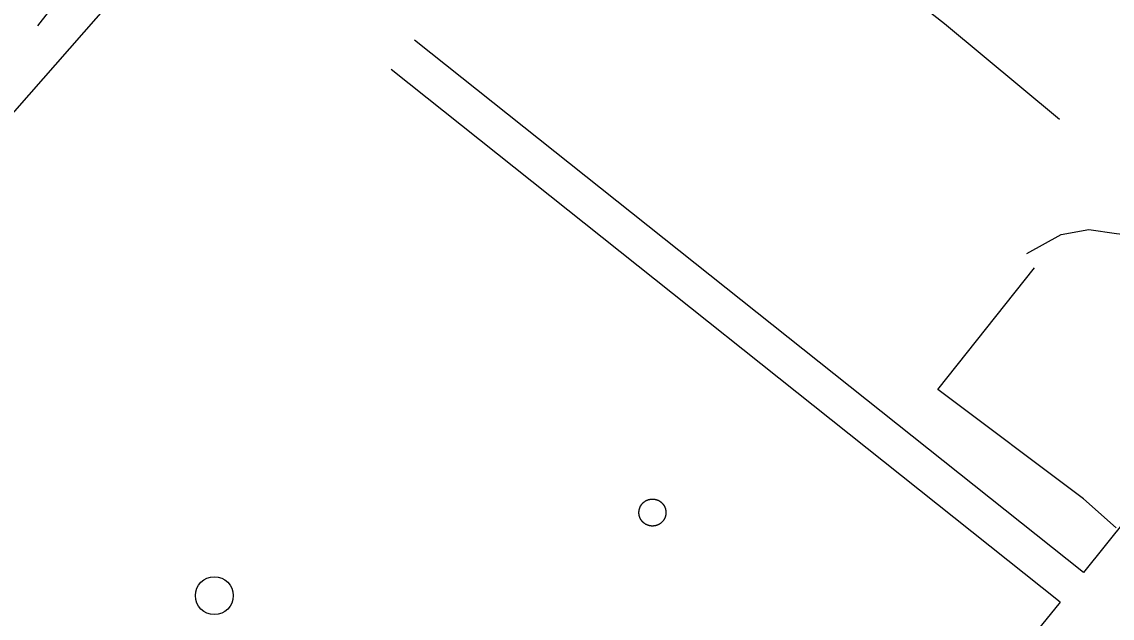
# Model space of a CAD drawing. Extents: x 3297753 to 3335611, y 652252 to 677623.
# Drawn here: x 3308352 to 3309218, y 661198 to 661672 of the extents above; entities that cross this region are included whole.
import ezdxf

# ---------------------------------------------------------------- set-up
doc = ezdxf.new("R2010")
doc.units = 0
for name, color, linetype in [('V-DOMW-TANK', 7, 'Continuous'), ('V-ROAD-CNTR', 7, 'Continuous'), ('V-SITE-OTLN', 7, 'Continuous'), ('V-TOPO-SHOR', 7, 'Continuous'), ('V-UTIL-LINE', 7, 'Continuous')]:
    doc.layers.add(name, color=color, linetype=linetype)

msp = doc.modelspace()

# ---------------------------------------------------------------- linework, layer by layer
at = {"layer": 'V-DOMW-TANK'}
for points in [[(3308842.76, 661284.78), (3308842.8, 661284.96), (3308842.85, 661285.15), (3308842.9, 661285.33), (3308842.96, 661285.51), (3308843.01, 661285.68), (3308843.07, 661285.86), (3308843.13, 661286.04), (3308843.2, 661286.21), (3308843.27, 661286.39), (3308843.34, 661286.56), (3308843.42, 661286.73), (3308843.49, 661286.9), (3308843.57, 661287.07), (3308843.66, 661287.24), (3308843.75, 661287.41), (3308843.84, 661287.57), (3308843.93, 661287.73), (3308844.02, 661287.89), (3308844.12, 661288.05), (3308844.22, 661288.21), (3308844.33, 661288.36), (3308844.43, 661288.52), (3308844.54, 661288.67), (3308844.65, 661288.82), (3308844.77, 661288.97), (3308844.89, 661289.12), (3308845, 661289.26), (3308845.13, 661289.4), (3308845.25, 661289.54), (3308845.38, 661289.68), (3308845.51, 661289.82), (3308845.64, 661289.95), (3308845.77, 661290.08), (3308845.91, 661290.21), (3308846.05, 661290.33), (3308846.19, 661290.46), (3308846.33, 661290.58), (3308846.47, 661290.7), (3308846.62, 661290.82), (3308846.77, 661290.93), (3308846.92, 661291.04), (3308847.07, 661291.15), (3308847.23, 661291.26), (3308847.38, 661291.36), (3308847.54, 661291.46), (3308847.7, 661291.56), (3308847.86, 661291.65), (3308848.03, 661291.74), (3308848.19, 661291.83), (3308848.36, 661291.92), (3308848.53, 661292), (3308848.69, 661292.08), (3308848.86, 661292.16), (3308849.04, 661292.23), (3308849.21, 661292.3), (3308849.39, 661292.37), (3308849.56, 661292.44), (3308849.74, 661292.5), (3308849.92, 661292.56), (3308850.09, 661292.61)], [(3308850.09, 661292.61), (3308850.27, 661292.67), (3308850.45, 661292.71), (3308850.63, 661292.76), (3308850.82, 661292.8), (3308851, 661292.85), (3308851.18, 661292.88), (3308851.37, 661292.92), (3308851.55, 661292.95), (3308851.74, 661292.97), (3308851.92, 661293), (3308852.11, 661293.02), (3308852.29, 661293.04), (3308852.48, 661293.05), (3308852.67, 661293.06), (3308852.86, 661293.07), (3308853.04, 661293.07), (3308853.23, 661293.08), (3308853.42, 661293.07), (3308853.6, 661293.07), (3308853.79, 661293.06), (3308853.98, 661293.05), (3308854.17, 661293.03), (3308854.35, 661293.01), (3308854.54, 661292.99), (3308854.72, 661292.97), (3308854.91, 661292.94), (3308855.09, 661292.91), (3308855.28, 661292.87), (3308855.46, 661292.84), (3308855.64, 661292.8), (3308855.83, 661292.75), (3308856.01, 661292.7), (3308856.19, 661292.65), (3308856.37, 661292.6), (3308856.54, 661292.54), (3308856.72, 661292.48), (3308856.9, 661292.42), (3308857.07, 661292.35), (3308857.25, 661292.29), (3308857.42, 661292.21), (3308857.59, 661292.14), (3308857.76, 661292.06), (3308857.93, 661291.98), (3308858.1, 661291.9), (3308858.27, 661291.81), (3308858.43, 661291.72), (3308858.59, 661291.63), (3308858.75, 661291.53), (3308858.91, 661291.43), (3308859.07, 661291.33), (3308859.23, 661291.23), (3308859.38, 661291.12), (3308859.53, 661291.01), (3308859.68, 661290.9), (3308859.83, 661290.79), (3308859.98, 661290.67), (3308860.12, 661290.55), (3308860.26, 661290.43), (3308860.4, 661290.31), (3308860.54, 661290.18), (3308860.68, 661290.05), (3308860.81, 661289.92), (3308860.94, 661289.78), (3308861.07, 661289.65), (3308861.2, 661289.51), (3308861.32, 661289.37), (3308861.44, 661289.23), (3308861.56, 661289.08), (3308861.68, 661288.93), (3308861.79, 661288.79), (3308861.9, 661288.63), (3308862.01, 661288.48), (3308862.11, 661288.33), (3308862.22, 661288.17), (3308862.32, 661288.01), (3308862.41, 661287.85), (3308862.51, 661287.69), (3308862.6, 661287.53), (3308862.69, 661287.36), (3308862.78, 661287.2), (3308862.86, 661287.03), (3308862.94, 661286.86), (3308863.02, 661286.69), (3308863.09, 661286.52), (3308863.16, 661286.34), (3308863.23, 661286.17), (3308863.3, 661286), (3308863.36, 661285.82), (3308863.42, 661285.64), (3308863.47, 661285.46), (3308863.53, 661285.28), (3308863.58, 661285.1), (3308863.62, 661284.92), (3308863.67, 661284.74), (3308863.7, 661284.56), (3308863.74, 661284.37), (3308863.78, 661284.19), (3308863.81, 661284), (3308863.83, 661283.82), (3308863.86, 661283.63)], [(3308852.62, 661271.64), (3308852.44, 661271.65), (3308852.25, 661271.66), (3308852.06, 661271.68), (3308851.88, 661271.7), (3308851.69, 661271.73), (3308851.51, 661271.76), (3308851.32, 661271.79), (3308851.14, 661271.82), (3308850.96, 661271.86), (3308850.77, 661271.9), (3308850.59, 661271.94), (3308850.41, 661271.99), (3308850.23, 661272.04), (3308850.05, 661272.1), (3308849.87, 661272.15), (3308849.69, 661272.21), (3308849.52, 661272.27), (3308849.34, 661272.34), (3308849.17, 661272.41), (3308848.99, 661272.48), (3308848.82, 661272.56), (3308848.65, 661272.63), (3308848.48, 661272.72), (3308848.31, 661272.8), (3308848.15, 661272.89), (3308847.99, 661272.98), (3308847.82, 661273.07), (3308847.66, 661273.17), (3308847.5, 661273.26), (3308847.35, 661273.36), (3308847.19, 661273.47), (3308847.04, 661273.57), (3308846.88, 661273.68), (3308846.73, 661273.79), (3308846.58, 661273.91), (3308846.44, 661274.03), (3308846.29, 661274.15), (3308846.15, 661274.27), (3308846.01, 661274.39), (3308845.87, 661274.52), (3308845.74, 661274.65), (3308845.6, 661274.78), (3308845.48, 661274.91), (3308845.35, 661275.05), (3308845.22, 661275.19), (3308845.1, 661275.33), (3308844.97, 661275.47), (3308844.85, 661275.61), (3308844.74, 661275.76), (3308844.62, 661275.91), (3308844.51, 661276.06), (3308844.41, 661276.21), (3308844.3, 661276.37), (3308844.2, 661276.53), (3308844.1, 661276.68), (3308844, 661276.84), (3308843.9, 661277.01), (3308843.81, 661277.17), (3308843.72, 661277.33), (3308843.64, 661277.5), (3308843.55, 661277.67), (3308843.47, 661277.84), (3308843.4, 661278.01), (3308843.32, 661278.18), (3308843.25, 661278.35), (3308843.18, 661278.53), (3308843.12, 661278.7), (3308843.06, 661278.88), (3308843, 661279.06), (3308842.94, 661279.23), (3308842.89, 661279.41), (3308842.84, 661279.6), (3308842.79, 661279.78), (3308842.75, 661279.96), (3308842.71, 661280.14), (3308842.67, 661280.33), (3308842.64, 661280.51), (3308842.61, 661280.69), (3308842.58, 661280.88), (3308842.56, 661281.06), (3308842.54, 661281.25), (3308842.52, 661281.44), (3308842.5, 661281.62), (3308842.49, 661281.81), (3308842.49, 661282), (3308842.48, 661282.18), (3308842.48, 661282.37), (3308842.48, 661282.56), (3308842.49, 661282.74), (3308842.5, 661282.93), (3308842.51, 661283.12), (3308842.52, 661283.31), (3308842.54, 661283.49), (3308842.56, 661283.68), (3308842.59, 661283.86), (3308842.62, 661284.05), (3308842.65, 661284.23), (3308842.68, 661284.42), (3308842.72, 661284.6), (3308842.76, 661284.78)], [(3308863.86, 661283.63), (3308863.88, 661283.45), (3308863.9, 661283.26), (3308863.91, 661283.07), (3308863.92, 661282.89), (3308863.93, 661282.7), (3308863.93, 661282.51), (3308863.94, 661282.32), (3308863.93, 661282.14), (3308863.93, 661281.95), (3308863.92, 661281.76), (3308863.91, 661281.58), (3308863.89, 661281.39), (3308863.87, 661281.2), (3308863.85, 661281.02), (3308863.83, 661280.83), (3308863.8, 661280.65), (3308863.77, 661280.46), (3308863.73, 661280.28), (3308863.7, 661280.09), (3308863.66, 661279.91), (3308863.61, 661279.73), (3308863.56, 661279.55), (3308863.51, 661279.37), (3308863.46, 661279.19), (3308863.4, 661279.01), (3308863.34, 661278.83), (3308863.28, 661278.66), (3308863.21, 661278.48), (3308863.15, 661278.31), (3308863.07, 661278.14), (3308863, 661277.96), (3308862.92, 661277.79), (3308862.84, 661277.62), (3308862.75, 661277.46), (3308862.67, 661277.29), (3308862.58, 661277.13), (3308862.49, 661276.96), (3308862.39, 661276.8), (3308862.29, 661276.64), (3308862.19, 661276.48), (3308862.09, 661276.33), (3308861.98, 661276.18), (3308861.87, 661276.02), (3308861.76, 661275.87), (3308861.65, 661275.72), (3308861.53, 661275.58), (3308861.41, 661275.43), (3308861.29, 661275.29), (3308861.16, 661275.15), (3308861.04, 661275.01), (3308860.91, 661274.88), (3308860.77, 661274.75), (3308860.64, 661274.61), (3308860.5, 661274.49), (3308860.37, 661274.36), (3308860.23, 661274.24), (3308860.08, 661274.11), (3308859.94, 661274), (3308859.79, 661273.88), (3308859.65, 661273.77), (3308859.49, 661273.65), (3308859.34, 661273.55), (3308859.19, 661273.44), (3308859.03, 661273.34), (3308858.87, 661273.24), (3308858.71, 661273.14), (3308858.55, 661273.05), (3308858.39, 661272.95), (3308858.22, 661272.86), (3308858.06, 661272.78), (3308857.89, 661272.7), (3308857.72, 661272.61), (3308857.55, 661272.54), (3308857.38, 661272.46), (3308857.2, 661272.39), (3308857.03, 661272.32), (3308856.85, 661272.26), (3308856.68, 661272.2), (3308856.5, 661272.14), (3308856.32, 661272.08), (3308856.14, 661272.03), (3308855.96, 661271.98), (3308855.78, 661271.93), (3308855.6, 661271.89), (3308855.41, 661271.85), (3308855.23, 661271.81), (3308855.05, 661271.78), (3308854.86, 661271.75), (3308854.68, 661271.72), (3308854.49, 661271.7), (3308854.31, 661271.68), (3308854.12, 661271.66), (3308853.93, 661271.65), (3308853.75, 661271.63), (3308853.56, 661271.62), (3308853.37, 661271.62), (3308853.18, 661271.62), (3308853, 661271.62), (3308852.81, 661271.63), (3308852.62, 661271.64)]]:
    msp.add_lwpolyline(points, dxfattribs=at)
msp.add_circle((3308505.27, 661216.31), 15.06, dxfattribs=at)
at = {"layer": 'V-ROAD-CNTR'}
for points in [[(3309788.77, 661974.48), (3309773.01, 661954.91), (3309195.58, 661234.74)], [(3309195.58, 661234.74), (3308664.27, 661657.9)], [(3309176.92, 661211.25), (3308645.58, 661634.43)], [(3309176.92, 661211.25), (3308676.18, 660594.16)]]:
    msp.add_lwpolyline(points, dxfattribs=at)
at = {"layer": 'V-SITE-OTLN'}
msp.add_lwpolyline([(3310485.68, 659437.6), (3310168.06, 659673.2), (3310122.69, 659702.4), (3309893.07, 659850.16), (3309647.52, 660044.35), (3309485.85, 659895.12), (3309036.48, 660254.78), (3308662.45, 660464.17), (3308627.88, 660502.81), (3308572.25, 660564.97), (3308019.49, 661011.41), (3307955.26, 661063.96), (3308281.88, 661527.79), (3308422.88, 661688.05)], dxfattribs=at)
at = {"layer": 'V-TOPO-SHOR'}
for points in [[(3308448.63, 661776.99), (3308408.34, 661725.2), (3308364.84, 661669.22)], [(3309176.42, 661594.69), (3309085.2, 661670.87), (3309045.26, 661702.16)], [(3309150.64, 661488.33), (3309177.9, 661503.41), (3309199.83, 661507.41), (3309221.87, 661504.08), (3309265.92, 661499.26), (3309295.94, 661482.78)]]:
    msp.add_lwpolyline(points, dxfattribs=at)
at = {"layer": 'V-UTIL-LINE'}
msp.add_lwpolyline([(3309221.45, 661270.23), (3309195.48, 661293.37), (3309079.96, 661380.16), (3309156.71, 661476.71)], dxfattribs=at)

doc.saveas('drawing.dxf')
